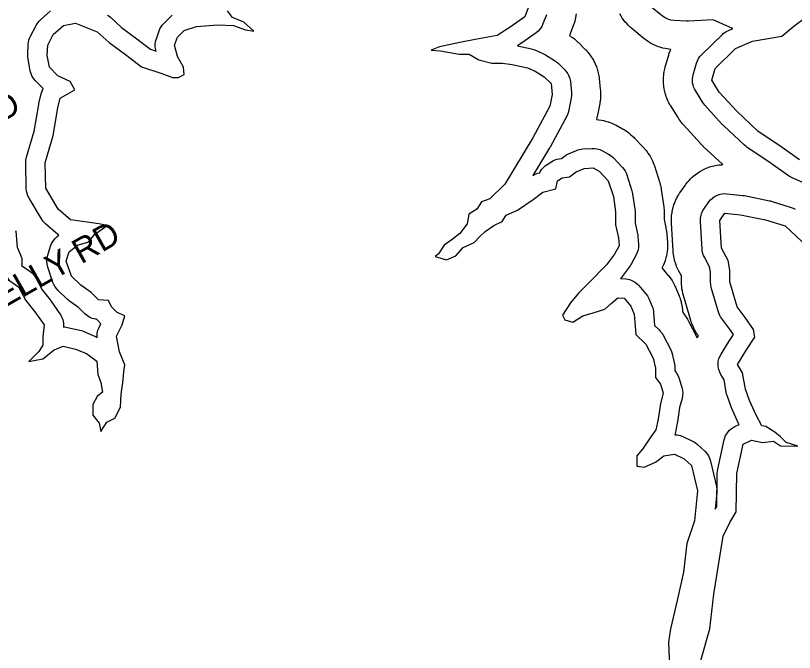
# Model space of a CAD drawing. Extents: x 1950930 to 2061844, y 904556 to 1017002.
# Drawn here: x 1983514 to 1986522, y 998263 to 1000721 of the extents above; entities that cross this region are included whole.
import ezdxf

# ---------------------------------------------------------------- set-up
doc = ezdxf.new("R2010")
doc.units = 0
for name, color, linetype in [('Exist Hydrographic Buffer Line', 7, 'Continuous'), ('Exist Hydrographic Lake Shore', 7, 'Continuous'), ('Exist Road Non-System Type 51 Label', 7, 'Continuous')]:
    doc.layers.add(name, color=color, linetype=linetype)

msp = doc.modelspace()

# ---------------------------------------------------------------- linework, layer by layer
at = {"layer": 'Exist Hydrographic Buffer Line'}
for points in [[(1986554, 1000077.4), (1986512.6, 1000094.9), (1986505.3, 1000098.5), (1986498.3, 1000102.8), (1986431.5, 1000150.3), (1986338.5, 1000213), (1986333.8, 1000216.5), (1986329.3, 1000220.4), (1986247.6, 1000296.7), (1986245.4, 1000298.8), (1986243.3, 1000301), (1986175.8, 1000375.2), (1986171.4, 1000380.5), (1986167.5, 1000386.2), (1986139.1, 1000432), (1986135.4, 1000438.8), (1986132.4, 1000446), (1986130.1, 1000453.5), (1986128.6, 1000461.1), (1986128, 1000468.9), (1986128.1, 1000476.7), (1986129, 1000484.4), (1986130.8, 1000492), (1986143.9, 1000537.8), (1986147.2, 1000547), (1986151.6, 1000555.7), (1986157.1, 1000563.8), (1986163.7, 1000571), (1986242.1, 1000647.3), (1986247.2, 1000651.8), (1986252.7, 1000655.9), (1986258.5, 1000659.4), (1986264.6, 1000662.4), (1986284.2, 1000670.9), (1986283.1, 1000671.3), (1986208.4, 1000705.2), (1986112.4, 1000699.7), (1986108.6, 1000699.6), (1986104.7, 1000699.6), (1986056.8, 1000701.8), (1986044.9, 1000703.3), (1986033.4, 1000706.7), (1986022.5, 1000711.9), (1986012.7, 1000718.7), (1985964.7, 1000758)], [(1983514.2, 999890.9), (1983514.6, 999887.3), (1983520, 999827.7), (1983532.4, 999799.8), (1983534.9, 999793.5), (1983536.8, 999787), (1983538.1, 999780.4), (1983538.7, 999773.6), (1983538.8, 999766.9), (1983538.3, 999760.2), (1983537.7, 999756.7), (1983569, 999734.8), (1983575.8, 999729.4), (1983582, 999723.3), (1983587.4, 999716.5), (1983591.9, 999709.1), (1983617.1, 999662.6), (1983647.7, 999624.3), (1983649.3, 999622.3), (1983650.7, 999620.2), (1983685.6, 999570.1), (1983689.1, 999564.5), (1983692.1, 999558.7), (1983694.6, 999552.6), (1983696.6, 999546.3), (1983698, 999539.9), (1983698.8, 999533.3), (1983699, 999526.7), (1983698.7, 999520.2), (1983698.6, 999519.2), (1983704, 999519.2), (1983714.7, 999517.5), (1983762.7, 999506.6), (1983769, 999504.9), (1983775.2, 999502.6), (1983816.6, 999485.2), (1983823.8, 999481.7), (1983829.5, 999478.1), (1983829, 999482.4), (1983829.8, 999494.4), (1983832.5, 999506.1), (1983836.9, 999517.2), (1983844, 999531.4), (1983831.4, 999544), (1983827.2, 999548.6), (1983823.3, 999549), (1983816.6, 999550.3), (1983810, 999552.3), (1983803.7, 999554.8), (1983797.6, 999557.8), (1983791.8, 999561.5), (1983786.3, 999565.6), (1983781.3, 999570.2), (1983757.2, 999594.3), (1983722.8, 999619.1), (1983719, 999622.1), (1983715.3, 999625.3), (1983678.3, 999660.2), (1983672, 999667), (1983666.5, 999674.4), (1983662, 999682.5), (1983658.6, 999691.1), (1983638.9, 999750), (1983636.1, 999761.3), (1983635.1, 999773), (1983635.9, 999784.6), (1983638.5, 999796), (1983649.4, 999830.9), (1983653.5, 999841.3), (1983659.1, 999850.9), (1983666, 999859.6), (1983674.1, 999867.1), (1983681.5, 999873), (1983677.4, 999876.1), (1983629.5, 999917.5), (1983621, 999926.1), (1983614, 999936), (1983566.1, 1000016.7), (1983561.7, 1000025.2), (1983558.5, 1000034.3), (1983556.4, 1000043.7), (1983555.6, 1000053.3), (1983553.4, 1000151.4), (1983554, 1000162.9), (1983556.4, 1000174.1), (1983585.7, 1000274.7), (1983603.5, 1000377.4), (1983603.9, 1000379.6), (1983604.4, 1000381.8), (1983613.1, 1000418.8), (1983615.3, 1000426.2), (1983618.1, 1000433.4), (1983621.2, 1000439.1), (1983591.7, 1000468.6), (1983584.4, 1000477.1), (1983578.4, 1000486.5), (1983574, 1000496.8), (1983571.1, 1000507.6), (1983562.3, 1000553.4), (1983561.2, 1000562.4), (1983561.1, 1000571.6), (1983563.3, 1000610.8), (1983564.2, 1000618.8), (1983565.9, 1000626.6), (1983568.5, 1000634.3), (1983571.8, 1000641.6), (1983593.6, 1000683), (1983597, 1000688.8), (1983600.9, 1000694.3), (1983605.3, 1000699.4), (1983610.1, 1000704.1), (1983649.4, 1000739)], [(1983869.3, 1000722.9), (1983875, 1000719), (1983880.3, 1000714.6), (1983923.3, 1000675.6), (1983988, 1000627.6), (1983988.5, 1000627.2), (1983989, 1000626.8), (1984035.6, 1000590.9), (1984056.9, 1000583.9), (1984055.7, 1000588.5), (1984053.8, 1000599.3), (1984053.6, 1000610.3), (1984054.9, 1000621.2), (1984057.8, 1000631.9), (1984068.7, 1000662.4), (1984071.9, 1000670), (1984076, 1000677.3), (1984080.8, 1000684), (1984086.3, 1000690.2), (1984112.5, 1000716.4), (1984119.2, 1000722.3)], [(1985563.9, 1000724.2), (1985550.8, 1000689.4), (1985546.1, 1000679.2), (1985540, 1000669.9), (1985532.5, 1000661.6), (1985523.9, 1000654.5), (1985471.6, 1000617.4), (1985470.2, 1000616.4), (1985468.7, 1000615.5), (1985452.1, 1000604.8), (1985506.7, 1000592.6), (1985513.4, 1000590.8), (1985519.9, 1000588.4), (1985550.4, 1000575.3), (1985555.6, 1000572.8), (1985560.6, 1000569.9), (1985595.5, 1000548.1), (1985602.5, 1000543.2), (1985608.8, 1000537.6), (1985634.9, 1000511.4), (1985639.3, 1000506.7), (1985643.1, 1000501.6), (1985646.6, 1000496.3), (1985649.6, 1000490.7), (1985652.1, 1000484.8), (1985654.1, 1000478.7), (1985655.5, 1000472.5), (1985656.5, 1000466.2), (1985660.8, 1000424.8), (1985661.2, 1000413.8), (1985659.9, 1000402.9), (1985651.2, 1000357.1), (1985648.2, 1000346.2), (1985643.7, 1000335.8), (1985578.3, 1000213.6), (1985577.3, 1000211.8), (1985576.2, 1000210), (1985511.5, 1000103.9), (1985517.4, 1000107.1), (1985524.2, 1000110), (1985531.3, 1000112.3), (1985538.6, 1000114.2), (1985541.5, 1000120), (1985545.5, 1000126.4), (1985550.1, 1000132.3), (1985555.3, 1000137.7), (1985561, 1000142.6), (1985567.2, 1000146.9), (1985584.6, 1000157.8), (1985591.3, 1000161.5), (1985598.3, 1000164.5), (1985605.5, 1000166.8), (1985613, 1000168.3), (1985622.7, 1000169.8), (1985633.8, 1000178.2), (1985641.3, 1000183.1), (1985649.3, 1000187.1), (1985679.8, 1000200.2), (1985685.8, 1000202.5), (1985692, 1000204.2), (1985698.3, 1000205.5), (1985704.7, 1000206.1), (1985739.5, 1000208.3), (1985750.1, 1000208.2), (1985760.5, 1000206.7), (1985770.6, 1000203.7), (1985780.2, 1000199.3), (1985804.1, 1000186.2), (1985814.1, 1000179.7), (1985822.8, 1000171.8), (1985857.7, 1000134.7), (1985863, 1000128.3), (1985867.7, 1000121.4), (1985871.5, 1000114), (1985874.5, 1000106.3), (1985894.1, 1000045.2), (1985895.7, 1000039.3), (1985896.9, 1000033.2), (1985905.6, 999974.4), (1985906.2, 999968.9), (1985906.4, 999963.4), (1985906.4, 999921.3), (1985915.6, 999879), (1985916.5, 999873.7), (1985917.1, 999868.4), (1985919.3, 999837.9), (1985919.3, 999827.4), (1985917.8, 999817), (1985914.9, 999806.9), (1985910.6, 999797.3), (1985893.2, 999764.6), (1985890.5, 999759.9), (1985887.4, 999755.4), (1985856.9, 999713.9), (1985853.4, 999709.5), (1985850.4, 999706.3), (1985870.9, 999704.5), (1985878, 999703.5), (1985885.1, 999701.8), (1985891.9, 999699.4), (1985898.5, 999696.4), (1985904.7, 999692.8), (1985910.6, 999688.6), (1985916.1, 999683.8), (1985921, 999678.6), (1985947.2, 999648), (1985953.9, 999638.8), (1985959.2, 999628.8), (1985972.2, 999598.2), (1985974.5, 999592.4), (1985976.2, 999586.4), (1985977.4, 999580.3), (1985978.1, 999574), (1985980.3, 999543.5), (1985980.3, 999543.4), (1985980.3, 999543.3), (1985981.6, 999524.6), (1985999.5, 999507.6), (1986003.9, 999503.2), (1986007.8, 999498.3), (1986011.4, 999493.2), (1986014.5, 999487.7), (1986042.8, 999433.2), (1986046.8, 999424.3), (1986049.5, 999414.9), (1986058.2, 999375.6), (1986059.6, 999367.6), (1986060, 999359.4), (1986060, 999349.5), (1986064.6, 999343.3), (1986068.2, 999338), (1986071.4, 999332.5), (1986074.1, 999326.7), (1986076.2, 999320.7), (1986087.1, 999285.8), (1986089.6, 999275.3), (1986090.5, 999264.6), (1986089.9, 999253.9), (1986087.8, 999243.4), (1986078.2, 999208.8), (1986070.2, 999152.5), (1986069.8, 999150.1), (1986069.3, 999147.7), (1986060.6, 999106.3), (1986059.7, 999102.9), (1986069.7, 999102.2), (1986080.6, 999099.8), (1986091, 999095.8), (1986128.1, 999078.3), (1986138, 999072.7), (1986147, 999065.6), (1986175.4, 999039.4), (1986183, 999031.2), (1986189.3, 999022), (1986194.2, 999012), (1986197.5, 999001.4), (1986220.4, 998903.2), (1986222.2, 998891.3), (1986222, 998879.2), (1986216.1, 998816.1), (1986221.9, 998826.2), (1986223.8, 998954.9), (1986224.3, 998962.5), (1986225.6, 998970), (1986250.6, 999083.4), (1986252.9, 999091.6), (1986256.2, 999099.6), (1986260.3, 999107.1), (1986265.3, 999114.1), (1986271.1, 999120.5), (1986277.5, 999126.2), (1986284.6, 999131.1), (1986292.1, 999135.1), (1986308.1, 999142.6), (1986307.6, 999143.5), (1986306.7, 999145.2), (1986305.9, 999147), (1986279.7, 999203.7), (1986278.3, 999207), (1986277, 999210.3), (1986261.8, 999253.9), (1986260, 999259.9), (1986258.7, 999266), (1986250.1, 999315.4), (1986237.7, 999336.1), (1986233.1, 999345.2), (1986229.7, 999355), (1986227.7, 999365.1), (1986227.1, 999375.3), (1986227.9, 999385.6), (1986230.1, 999395.6), (1986233.6, 999405.3), (1986238.4, 999414.4), (1986271.1, 999466.7), (1986271.4, 999467.2), (1986271.7, 999467.6), (1986286.2, 999490), (1986270.8, 999511.6), (1986240.6, 999552.6), (1986236.9, 999558), (1986233.8, 999563.7), (1986231.2, 999569.7), (1986229, 999575.8), (1986200.7, 999671.8), (1986198.4, 999682.3), (1986197.6, 999693), (1986197.6, 999732.2), (1986194.4, 999750.7), (1986174.1, 999787.9), (1986170.6, 999795.3), (1986167.9, 999803.1), (1986166, 999811.1), (1986165.1, 999819.3), (1986158.6, 999926.1), (1986158.4, 999932.3), (1986158.8, 999938.6), (1986159.7, 999944.8), (1986161.2, 999950.8), (1986163.1, 999956.8), (1986165.5, 999962.5), (1986168.4, 999968.1), (1986171.7, 999973.4), (1986191.3, 1000001.7), (1986197.6, 1000009.6), (1986204.9, 1000016.5), (1986213, 1000022.4), (1986221.8, 1000027.2), (1986231.2, 1000030.8), (1986241, 1000033.1), (1986251, 1000034), (1986261, 1000033.6), (1986322, 1000027.1), (1986325.6, 1000026.6), (1986329.1, 1000026), (1986425, 1000006.3), (1986428.7, 1000005.5), (1986432.4, 1000004.4), (1986508.7, 999980.4), (1986516.5, 999977.5), (1986524, 999973.6)], [(1985679.2, 1000727.4), (1985678.2, 1000721), (1985676.6, 1000712.3), (1985675.2, 1000705.9), (1985673.5, 1000699.6), (1985670.9, 1000691.2), (1985669.9, 1000688), (1985668.7, 1000684.9), (1985655.7, 1000650.1), (1985654.1, 1000646.2), (1985653.2, 1000644.1), (1985654.9, 1000643.1), (1985657.6, 1000641.4), (1985660.2, 1000639.6), (1985667.1, 1000634.7), (1985672.2, 1000630.8), (1985677.1, 1000626.7), (1985683.4, 1000621.1), (1985685.7, 1000618.9), (1985688, 1000616.7), (1985714.2, 1000590.6), (1985715.8, 1000588.9), (1985717.5, 1000587.1), (1985721.8, 1000582.4), (1985724.9, 1000578.8), (1985727.9, 1000575.1), (1985731.8, 1000570.1), (1985734.6, 1000566.3), (1985737.3, 1000562.3), (1985740.7, 1000557), (1985743.2, 1000552.9), (1985745.6, 1000548.7), (1985748.5, 1000543.1), (1985750.7, 1000538.9), (1985752.6, 1000534.5), (1985755.1, 1000528.6), (1985756.9, 1000524.2), (1985758.5, 1000519.7), (1985760.5, 1000513.7), (1985761.9, 1000509.1), (1985763.1, 1000504.5), (1985764.5, 1000498.3), (1985765.5, 1000493.7), (1985766.3, 1000489), (1985767.3, 1000482.7), (1985767.6, 1000480.3), (1985767.9, 1000477.9), (1985772.2, 1000436.5), (1985772.6, 1000432.4), (1985772.8, 1000428.3), (1985773.1, 1000417.4), (1985773.1, 1000409.2), (1985772.4, 1000401), (1985771.2, 1000390.1), (1985770.6, 1000386), (1985769.9, 1000382), (1985761.2, 1000336.2), (1985760.4, 1000332), (1985759.3, 1000327.9), (1985757.2, 1000320), (1985758.8, 1000319.9), (1985766.6, 1000319), (1985777, 1000317.5), (1985784.8, 1000316), (1985792.4, 1000314), (1985802.5, 1000311), (1985809.9, 1000308.5), (1985817.2, 1000305.5), (1985826.8, 1000301.1), (1985830.3, 1000299.4), (1985833.8, 1000297.6), (1985857.8, 1000284.5), (1985861.6, 1000282.3), (1985865.4, 1000280), (1985875.3, 1000273.5), (1985882.5, 1000268.4), (1985889.3, 1000262.7), (1985898.1, 1000254.7), (1985901.3, 1000251.7), (1985904.4, 1000248.5), (1985939.3, 1000211.4), (1985941.4, 1000209.1), (1985943.4, 1000206.8), (1985948.8, 1000200.4), (1985952.6, 1000195.6), (1985956.2, 1000190.5), (1985960.8, 1000183.6), (1985964.1, 1000178.3), (1985967.1, 1000172.9), (1985971, 1000165.5), (1985973.7, 1000159.9), (1985976.1, 1000154.1), (1985979, 1000146.4), (1985980.1, 1000143.5), (1985981.1, 1000140.5), (1986000.7, 1000079.4), (1986001.4, 1000077.3), (1986002, 1000075.1), (1986003.7, 1000069.1), (1986004.8, 1000064.7), (1986005.7, 1000060.2), (1986006.9, 1000054.2), (1986007.3, 1000051.9), (1986007.7, 1000049.6), (1986016.4, 999990.8), (1986016.7, 999988.7), (1986016.9, 999986.7), (1986017.5, 999981.2), (1986017.9, 999977.1), (1986018.1, 999973), (1986018.3, 999967.5), (1986018.4, 999965.4), (1986018.4, 999963.4), (1986018.4, 999933.3), (1986025, 999902.8), (1986025.4, 999900.8), (1986025.8, 999898.9), (1986026.7, 999893.6), (1986027.4, 999889.7)], [(1986027.4, 999889.7), (1986027.9, 999885.7), (1986028.5, 999880.4), (1986028.6, 999878.4), (1986028.8, 999876.4), (1986031, 999845.9), (1986031.2, 999841.9), (1986031.3, 999838), (1986031.3, 999827.5), (1986031, 999819.7), (1986030.2, 999811.9), (1986028.7, 999801.5), (1986027.4, 999793.7), (1986025.5, 999786.1), (1986022.6, 999776), (1986020.2, 999768.5), (1986017.2, 999761.3), (1986012.9, 999751.7), (1986011.3, 999748.1), (1986010.4, 999746.4), (1986032.2, 999720.9), (1986034.9, 999717.6), (1986037.5, 999714.2), (1986044.2, 999705), (1986049, 999698), (1986053.2, 999690.6), (1986058.5, 999680.5), (1986060.4, 999676.7), (1986062.1, 999672.9), (1986075.2, 999642.3), (1986076.1, 999640.2), (1986076.9, 999638), (1986079.2, 999632.2), (1986080.7, 999627.8), (1986082.1, 999623.3), (1986083.8, 999617.3), (1986085, 999612.8), (1986086, 999608.2), (1986087.3, 999602.1), (1986088.1, 999597.5), (1986088.7, 999592.9), (1986089.4, 999586.7), (1986089.6, 999584.3), (1986089.8, 999582), (1986090.4, 999574.3), (1986094.3, 999569.5), (1986097.2, 999565.8), (1986100, 999562), (1986103.5, 999556.8), (1986106.1, 999552.9), (1986108.5, 999548.9), (1986111.7, 999543.5), (1986112.8, 999541.4), (1986113.9, 999539.4), (1986142.2, 999484.8), (1986143.9, 999481.6), (1986145.4, 999478.3), (1986145.8, 999477.4), (1986150.8, 999485.5), (1986150.4, 999486.2), (1986149, 999488.2), (1986147.6, 999490.2), (1986144, 999495.6), (1986141.3, 999499.7), (1986138.9, 999503.9), (1986135.7, 999509.6), (1986133.5, 999513.9), (1986131.4, 999518.3), (1986128.8, 999524.2), (1986126.9, 999528.7), (1986125.2, 999533.3), (1986123.1, 999539.5), (1986122.3, 999541.8), (1986121.6, 999544.1), (1986093.3, 999640), (1986092.2, 999643.9), (1986091.3, 999647.8), (1986089, 999658.3), (1986087.6, 999666.2), (1986086.7, 999674.2), (1986085.9, 999685), (1986085.7, 999689), (1986085.6, 999693), (1986085.6, 999716.2), (1986075.8, 999734.3), (1986074.3, 999737), (1986073, 999739.8), (1986069.4, 999747.2), (1986067, 999752.8), (1986064.8, 999758.5), (1986062.1, 999766.3), (1986060.2, 999772.1), (1986058.7, 999778.1), (1986056.9, 999786.1), (1986055.7, 999792.1), (1986054.8, 999798.2), (1986053.8, 999806.3), (1986053.5, 999809.4), (1986053.3, 999812.4), (1986046.8, 999919.3), (1986046.6, 999921.6), (1986046.6, 999923.9), (1986046.5, 999930.2), (1986046.5, 999934.8), (1986046.7, 999939.5), (1986047.1, 999945.7), (1986047.5, 999950.4), (1986048, 999955), (1986049, 999961.2), (1986049.7, 999965.8), (1986050.7, 999970.3), (1986052.1, 999976.4), (1986053.3, 999980.9), (1986054.6, 999985.4), (1986056.6, 999991.3), (1986058.1, 999995.7), (1986059.8, 1000000.1), (1986062.2, 1000005.8), (1986064.1, 1000010.1), (1986066.2, 1000014.3), (1986069.1, 1000019.8), (1986071.3, 1000023.9), (1986073.7, 1000027.9), (1986077.1, 1000033.2), (1986078.3, 1000035.1), (1986079.6, 1000037.1), (1986099.2, 1000065.4), (1986101.4, 1000068.5), (1986103.7, 1000071.4), (1986110, 1000079.3), (1986114.8, 1000085), (1986120.1, 1000090.4), (1986127.3, 1000097.3), (1986132.9, 1000102.4), (1986138.8, 1000107), (1986146.9, 1000112.9), (1986153.2, 1000117.1), (1986159.6, 1000120.9), (1986168.5, 1000125.7), (1986175.2, 1000129.1), (1986182.1, 1000131.9), (1986191.5, 1000135.5), (1986198.6, 1000137.9), (1986205.8, 1000139.9), (1986215.6, 1000142.1), (1986223, 1000143.6), (1986230.4, 1000144.6), (1986240.4, 1000145.5), (1986245.1, 1000145.8), (1986171.1, 1000214.9), (1986170.3, 1000215.6), (1986169.5, 1000216.4), (1986167.3, 1000218.5), (1986165.7, 1000220.1), (1986164.2, 1000221.7), (1986162.1, 1000223.9), (1986161.3, 1000224.8), (1986160.6, 1000225.6), (1986093, 1000299.7), (1986091.3, 1000301.7), (1986089.6, 1000303.6), (1986085.2, 1000309), (1986082, 1000313), (1986078.9, 1000317.2), (1986075, 1000322.9), (1986073.6, 1000325.1), (1986072.2, 1000327.3), (1986043.9, 1000373.1), (1986042.4, 1000375.6), (1986040.9, 1000378.1), (1986037.2, 1000384.9), (1986034.5, 1000390.1), (1986032.1, 1000395.4), (1986029.1, 1000402.6), (1986027, 1000408), (1986025.2, 1000413.6), (1986022.9, 1000421), (1986021.4, 1000426.7), (1986020.1, 1000432.3), (1986018.6, 1000440), (1986017.7, 1000445.7), (1986017, 1000451.5), (1986016.4, 1000459.3), (1986016, 1000465.1), (1986016, 1000470.9), (1986016.1, 1000478.7), (1986016.4, 1000484.6), (1986016.9, 1000490.3), (1986017.9, 1000498.1), (1986018.7, 1000503.8), (1986019.9, 1000509.6), (1986021.6, 1000517.2), (1986022.3, 1000520), (1986023.1, 1000522.8), (1986036.2, 1000568.6), (1986037.2, 1000572.1), (1986038.4, 1000575.5), (1986041.7, 1000584.7), (1986044, 1000590.6), (1986042.8, 1000590.7), (1986030.9, 1000592.2), (1986022, 1000593.7), (1986013.3, 1000595.9), (1986001.8, 1000599.2), (1985993.3, 1000602.1), (1985985.1, 1000605.6), (1985974.2, 1000610.8), (1985966.3, 1000615), (1985958.7, 1000619.8), (1985948.9, 1000626.6), (1985945.2, 1000629.3), (1985941.7, 1000632), (1985893.8, 1000671.3), (1985890.7, 1000673.9), (1985887.6, 1000676.7), (1985879.7, 1000684.2), (1985874, 1000690.1), (1985868.7, 1000696.3), (1985862, 1000704.9), (1985857.1, 1000711.5), (1985852.8, 1000718.5), (1985847.4, 1000728)]]:
    msp.add_lwpolyline(points, dxfattribs=at)
at = {"layer": 'Exist Hydrographic Lake Shore'}
for points in [[(1985493.6, 1000750.6), (1985480.6, 1000715.7), (1985428.3, 1000678.6), (1985373.8, 1000643.7), (1985288.8, 1000628.5), (1985230, 1000617.6), (1985151.5, 1000600.1), (1985118.8, 1000587), (1985154.8, 1000584.8), (1985226.7, 1000571.8), (1985265.9, 1000571.8), (1985303, 1000550), (1985353.1, 1000536.9)], [(1984078.4, 1000497.6), (1984119.8, 1000482.4), (1984143.7, 1000482.4), (1984165.5, 1000493.3), (1984163.3, 1000521.6), (1984139.4, 1000563), (1984128.5, 1000606.6), (1984139.4, 1000637.2), (1984165.5, 1000663.3), (1984213.5, 1000678.6), (1984295.2, 1000685.2), (1984356.2, 1000683), (1984401.9, 1000665.5), (1984434.6, 1000661.2), (1984395.4, 1000696.1), (1984351.8, 1000713.5), (1984332.2, 1000739.7)], [(1986216, 1000517.2), (1986294.4, 1000593.6), (1986359.8, 1000621.9), (1986473.1, 1000641.5), (1986518.9, 1000680.8), (1986564.6, 1000713.5)], [(1983482.4, 999703.9), (1983526, 999673.4), (1983554.3, 999621), (1983589.2, 999577.4), (1983624, 999527.3), (1983619.7, 999481.5), (1983619.7, 999448.8), (1983604.4, 999424.8), (1983565.2, 999385.5), (1983619.7, 999396.4), (1983663.3, 999431.3), (1983698.1, 999444.4), (1983746.1, 999433.5), (1983787.5, 999416.1), (1983827.8, 999387.7), (1983832.1, 999335.4), (1983843, 999304.9), (1983849.6, 999267.8), (1983829.9, 999250.3), (1983812.5, 999219.8), (1983812.5, 999178.4), (1983836.5, 999147.9), (1983843, 999115.2), (1983867, 999152.2), (1983897.5, 999167.5), (1983919.3, 999208.9), (1983921.5, 999259.1), (1983928, 999304.9), (1983932.4, 999346.3), (1983936.7, 999372.5), (1983914.9, 999422.6), (1983904, 999483.7), (1983925.8, 999527.3), (1983936.7, 999562.2), (1983906.2, 999575.2), (1983884.4, 999597.1), (1983873.5, 999621), (1983834.3, 999623.2), (1983806, 999651.6), (1983766.8, 999679.9), (1983729.7, 999714.8), (1983710.1, 999773.7), (1983721, 999808.6), (1983753.7, 999834.7), (1983797.3, 999847.8), (1983819.1, 999876.2), (1983868.1, 999911.1), (1983835.4, 999917.6), (1983726.4, 999932.9), (1983678.5, 999974.3), (1983630.6, 1000055), (1983628.4, 1000153.1), (1983658.9, 1000257.8), (1983677.4, 1000364.6), (1983686.1, 1000401.7), (1983716.6, 1000419.1), (1983742.8, 1000434.4), (1983725.4, 1000467.1), (1983677.4, 1000488.9), (1983644.7, 1000521.6), (1983636, 1000567.4), (1983638.2, 1000606.6), (1983660, 1000648.1), (1983699.2, 1000683), (1983745, 1000691.7), (1983829.9, 1000659), (1983875.7, 1000617.6), (1983943.3, 1000567.4), (1983999.9, 1000523.8), (1984078.4, 1000497.6)], [(1985353.1, 1000536.9), (1985394.5, 1000536.9), (1985431.5, 1000532.5), (1985490.4, 1000519.4), (1985520.9, 1000506.3), (1985555.7, 1000484.5), (1985581.9, 1000458.4), (1985586.2, 1000416.9), (1985577.5, 1000371.2), (1985512.2, 1000249), (1985403.2, 1000070.2), (1985345.5, 1000013.5), (1985312.8, 1000002.6), (1985295.3, 999974.3), (1985264.8, 999954.7), (1985258.3, 999917.6), (1985230, 999880.5), (1985199.5, 999856.5), (1985169, 999834.7), (1985147.2, 999802), (1985134.1, 999791.1), (1985177.7, 999778), (1985214.7, 999793.3), (1985243, 999826), (1985284.5, 999845.6), (1985308.4, 999869.6), (1985328, 999887.1), (1985360.7, 999911.1), (1985393.4, 999926.3), (1985408.7, 999950.3), (1985452.2, 999969.9), (1985513.2, 1000011.4), (1985550.3, 1000039.7), (1985600.4, 1000052.8), (1985606.9, 1000083.3), (1985624.4, 1000094.2), (1985652.7, 1000098.6), (1985678.9, 1000118.2), (1985709.4, 1000131.3), (1985744.2, 1000133.5), (1985768.2, 1000120.4), (1985803.1, 1000083.3), (1985822.7, 1000022.3), (1985831.4, 999963.4), (1985831.4, 999913.2), (1985842.3, 999863.1), (1985844.5, 999832.6), (1985827, 999799.8), (1985796.5, 999758.4), (1985726.8, 999688.6), (1985687.6, 999649.4), (1985657.1, 999612.3), (1985626.6, 999564.3), (1985635.3, 999546.9), (1985665.8, 999538.2), (1985705, 999562.2), (1985744.2, 999573.1), (1985790, 999588.3), (1985814, 999610.1), (1985840.1, 999631.9), (1985864.1, 999629.8), (1985890.2, 999599.2), (1985903.3, 999568.7), (1985905.5, 999538.2), (1985908.7, 999490.2), (1985948, 999453.1), (1985976.3, 999398.6), (1985985, 999359.4), (1985985, 999324.5), (1986004.6, 999298.3), (1986015.5, 999263.4), (1986004.6, 999224.2), (1985995.9, 999163.1), (1985987.2, 999121.7), (1985967.6, 999095.5), (1985934.9, 999047.6), (1985913.1, 999021.4), (1985913.1, 998982.1), (1985941.4, 998977.8), (1985985, 998997.4), (1986017.7, 999021.4), (1986059.1, 999027.9), (1986096.1, 999010.5), (1986124.5, 998984.3), (1986147.3, 998886.2), (1986136.5, 998770.6), (1986105.9, 998683.4), (1986092.9, 998572.2), (1986068.9, 998463.2), (1986043.8, 998354.1), (1986035.1, 998301.8), (1986039.5, 998208)], [(1986541.7, 1000164), (1986474.2, 1000212), (1986380.5, 1000275.2), (1986298.8, 1000351.5), (1986231.2, 1000425.7), (1986202.9, 1000471.5), (1986216, 1000517.2)], [(1986160.4, 998232), (1986195.3, 998354.1), (1986210.5, 998487.2), (1986246.5, 998711.8), (1986272.6, 998764.1), (1986296.6, 998805.5), (1986298.8, 998953.8), (1986323.8, 999067.2), (1986356.5, 999082.4), (1986397.9, 999073.7), (1986441.5, 999078.1), (1986467.7, 999060.6), (1986535.2, 999058.5), (1986489.5, 999073.7), (1986467.7, 999095.5), (1986445.9, 999113), (1986411, 999134.8), (1986395.8, 999137), (1986374, 999178.4), (1986347.8, 999235.1), (1986332.6, 999278.7), (1986321.7, 999341.9), (1986302.1, 999374.6), (1986334.7, 999427), (1986368.5, 999479.3), (1986364.2, 999509.8), (1986331.5, 999555.6), (1986301, 999597.1), (1986272.6, 999693), (1986272.6, 999738.8), (1986266.1, 999775.9), (1986240, 999823.8), (1986233.4, 999930.7), (1986253, 999959), (1986314, 999952.5), (1986409.9, 999932.9), (1986486.2, 999908.9), (1986572.3, 999828.2)]]:
    msp.add_lwpolyline(points, dxfattribs=at)

# ---------------------------------------------------------------- texts
at = {"layer": 'Exist Road Non-System Type 51 Label'}
for s, rotation, p in [('  TREE TOP RD', 28.472, (1982728.1, 999910.9)), ('  CLYDE KELLY RD', 29.6357, (1982933, 999285.5))]:
    msp.add_text(s, height=95, rotation=rotation, dxfattribs=at).set_placement(p)

doc.saveas('drawing.dxf')
